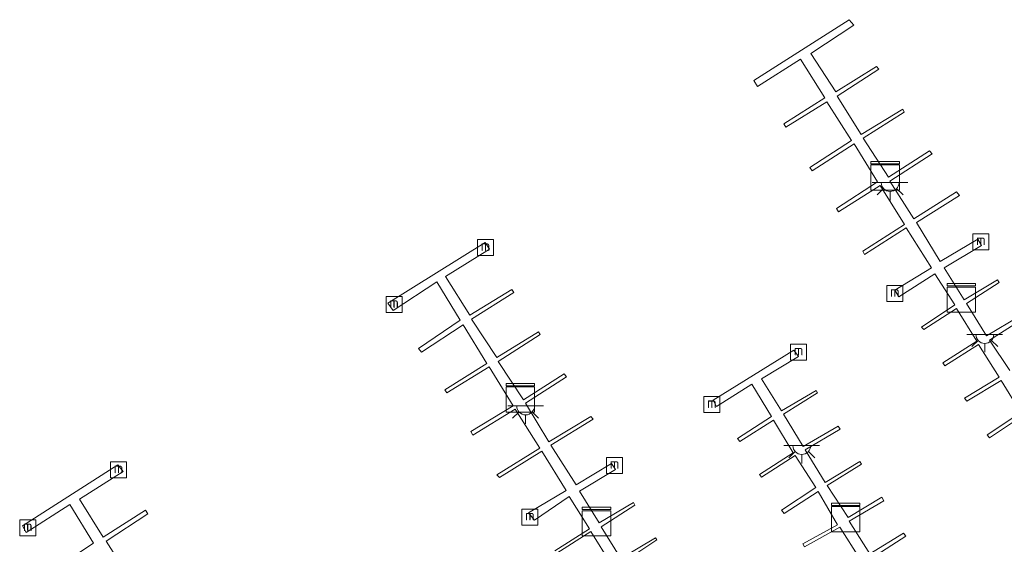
# Model space of a CAD drawing. Header units: metres. Extents: x 185049 to 189876, y 349292 to 352302.
# Tile 266 of 269: x 189297 to 189435, y 351782 to 351855. Entities that reach past the tile are written whole.
import ezdxf
from ezdxf.enums import TextEntityAlignment as Align

# ---------------------------------------------------------------- set-up
doc = ezdxf.new("R2010")
doc.units = ezdxf.units.M
for name, color, linetype, lineweight in [('B-WE-IE-MEUBILAIR_WATERWEGMEUBILAIR-S', 150, 'Continuous', 25), ('B-WE-KL-DATA-S', 90, 'Continuous', 25), ('B-WE-KL-ET_LS_OV_LICHTPUNT-S', 190, 'Continuous', 25), ('B-WE-KW-KUNSTWERK_STEIGER-GV', 170, 'Continuous', 18)]:
    doc.layers.add(name, color=color, linetype=linetype, lineweight=lineweight)
doc.styles.add('NLCS-ISO', font='NLCS-ISO.ttf')

# ---------------------------------------------------------------- blocks, each defined once
blk = doc.blocks.new('SIE-WATER_MEERPAAL-SO')
at = {"color": 0, "linetype": 'ByBlock', "lineweight": 18}
blk.add_lwpolyline([(-1.12, -1.12), (1.12, -1.12), (1.12, 1.12), (-1.12, 1.12)], close=True, dxfattribs=at)
at = {"color": 0, "linetype": 'ByBlock', "lineweight": 18, "style": 'NLCS-ISO'}
blk.add_text('m', height=1.5, dxfattribs=at).set_placement((0, 0.28), align=Align.MIDDLE_CENTER)
blk = doc.blocks.new('SKL-DATA_KAST-SO')
at = {"color": 0, "linetype": 'ByBlock', "lineweight": 18}
for points in [[(-2, 2), (2, 2), (2, 1.68), (-2, 1.68)], [(-2, 1.52), (2, 1.52), (2, -2), (-2, -2)]]:
    blk.add_lwpolyline(points, close=True, dxfattribs=at)
blk = doc.blocks.new('SKL-ET_OV_LICHTPUNT-SO')
at = {"color": 0, "linetype": 'ByBlock', "lineweight": 18}
for points in [[(-1.25, 0), (-2.5, 0)], [(1.25, 0), (2.5, 0)], [(-0.92, -0.85), (-1.83, -1.7)], [(0, -1.25), (0, -2.5)], [(0.92, -0.85), (1.83, -1.7)]]:
    blk.add_lwpolyline(points, dxfattribs=at)
blk.add_lwpolyline([(0, 0), (1.25, 0, -1), (-1.25, 0)], format="xyb", close=True, dxfattribs=at)

msp = doc.modelspace()

# ---------------------------------------------------------------- linework, layer by layer
at = {"layer": 'B-WE-KW-KUNSTWERK_STEIGER-GV'}
for points in [[(189437.69, 351799.703, 21.487), (189433.046, 351796.623, 21.487), (189432.725, 351797.03, 21.487), (189437.478, 351800.139, 21.487), (189434.688, 351804.646, 21.487), (189429.885, 351801.724, 21.487), (189429.582, 351802.161, 21.487), (189434.415, 351805.117, 21.487), (189431.503, 351809.699, 21.487), (189426.823, 351806.705, 21.487), (189426.508, 351807.11, 21.487), (189431.269, 351810.145, 21.487), (189428.44, 351814.751, 21.487), (189423.843, 351811.769, 21.487), (189423.547, 351812.126, 21.487), (189428.201, 351815.227, 21.487), (189425.421, 351819.587, 21.487), (189420.373, 351816.381, 21.487), (189419.792, 351817.323, 21.487), (189424.956, 351820.452, 21.487), (189421.401, 351826.018, 21.487), (189415.56, 351822.318, 21.487), (189415.303, 351822.776, 21.487), (189421.173, 351826.518, 21.487), (189417.738, 351831.97, 21.487), (189411.89, 351828.283, 21.487), (189411.628, 351828.731, 21.487), (189417.365, 351832.469, 21.487), (189414.079, 351837.822, 21.487), (189408.223, 351834.041, 21.487), (189407.867, 351834.471, 21.487), (189413.725, 351838.29, 21.487), (189410.276, 351843.715, 21.487), (189404.529, 351840.148, 21.487), (189404.228, 351840.629, 21.487), (189409.986, 351844.258, 21.487), (189406.554, 351849.695, 21.487), (189400.545, 351845.856, 21.487), (189400.043, 351846.709, 21.487), (189413.374, 351855.208, 21.487), (189414.033, 351854.42, 21.487), (189408.014, 351850.455, 21.487), (189411.548, 351845.085, 21.487), (189417.238, 351848.664, 21.487), (189417.536, 351848.263, 21.487), (189411.716, 351844.477, 21.487), (189415.061, 351839.097, 21.487), (189420.897, 351842.673, 21.485), (189421.099, 351842.243, 21.487), (189415.34, 351838.596, 21.487), (189418.903, 351833.115, 21.487), (189424.659, 351836.837, 21.487), (189425.026, 351836.389, 21.487), (189419.107, 351832.571, 21.487), (189422.473, 351827.309, 21.487), (189428.427, 351831.091, 21.487), (189428.845, 351830.554, 21.487), (189422.836, 351826.772, 21.487), (189426.165, 351821.316, 21.485), (189431.435, 351824.447, 21.487), (189431.958, 351823.572, 21.487), (189426.694, 351820.434, 21.487), (189429.515, 351815.922, 21.485), (189434.196, 351818.761, 21.487), (189434.42, 351818.351, 21.487), (189429.825, 351815.409, 21.485), (189432.667, 351810.884, 21.485), (189437.345, 351813.717, 21.487)], [(189372.126, 351780.786, 21.541), (189376.995, 351783.863, 21.541), (189374.159, 351788.366, 21.541), (189369.277, 351785.072, 21.541), (189368.456, 351786.091, 21.541), (189373.706, 351789.217, 21.541), (189370.311, 351794.749, 21.541), (189364.403, 351791.046, 21.541), (189364.015, 351791.433, 21.541), (189370.029, 351795.168, 21.541), (189366.587, 351800.625, 21.541), (189360.657, 351797, 21.541), (189360.35, 351797.48, 21.541), (189366.28, 351801.087, 21.541), (189362.925, 351806.545, 21.541), (189356.981, 351802.921, 21.541), (189356.711, 351803.347, 21.541), (189362.583, 351807.029, 21.541), (189359.296, 351812.442, 21.541), (189353.459, 351808.602, 21.541), (189353.048, 351809.135, 21.541), (189358.875, 351813.09, 21.541), (189355.607, 351818.446, 21.541), (189349.468, 351814.464, 21.541), (189348.729, 351815.465, 21.541), (189362.377, 351823.965, 21.541), (189362.998, 351823.025, 21.541), (189356.806, 351819.217, 21.541), (189360.24, 351813.801, 21.541), (189366.106, 351817.385, 21.541), (189366.372, 351816.964, 21.541), (189360.477, 351813.219, 21.541), (189363.993, 351807.869, 21.541), (189369.845, 351811.478, 21.541), (189370.067, 351811.089, 21.541), (189364.201, 351807.312, 21.541), (189367.74, 351801.947, 21.541), (189373.445, 351805.565, 21.541), (189373.784, 351805.157, 21.541), (189368.02, 351801.467, 21.541), (189371.318, 351796.024, 21.541), (189377.204, 351799.595, 21.541), (189377.527, 351799.204, 21.541), (189371.591, 351795.572, 21.541), (189375.108, 351790.021, 21.541), (189380.098, 351792.99, 21.541), (189380.661, 351792.154, 21.541), (189375.603, 351789.137, 21.541), (189378.358, 351784.686, 21.541), (189383.159, 351787.559, 21.541), (189383.37, 351787.17, 21.541), (189378.623, 351784.15, 21.541), (189381.384, 351779.678, 21.541), (189386.256, 351782.601, 21.541), (189386.426, 351782.295, 21.541), (189381.669, 351779.142, 21.541)], [(189437.67, 351813.218, 21.487), (189433.079, 351810.304, 21.485), (189435.926, 351806.034, 21.487)], [(189414.919, 351779.59, 21.541), (189412.088, 351784.091, 21.541), (189407.14, 351781.322, 21.541), (189406.918, 351781.733, 21.541), (189411.756, 351784.418, 21.541), (189409.043, 351789.078, 21.541), (189404.279, 351785.993, 21.541), (189403.923, 351786.456, 21.541), (189408.708, 351789.62, 21.541), (189405.812, 351794.147, 21.541), (189401.115, 351791.069, 21.541), (189400.816, 351791.474, 21.541), (189405.549, 351794.513, 21.541), (189402.808, 351799.079, 21.541), (189398.073, 351796.069, 21.541), (189397.743, 351796.531, 21.541), (189402.485, 351799.571, 21.541), (189399.752, 351804.138, 21.541), (189394.785, 351800.982, 21.541), (189394.334, 351801.868, 21.541), (189405.657, 351808.868, 21.541), (189406.285, 351808.025, 21.541), (189401.123, 351804.883, 21.541), (189403.905, 351800.379, 21.541), (189408.747, 351803.249, 21.541), (189408.953, 351802.902, 21.541), (189404.176, 351799.908, 21.541), (189406.952, 351795.382, 21.541), (189411.869, 351798.259, 21.541), (189412.119, 351797.829, 21.541), (189407.232, 351794.919, 21.541), (189410.017, 351790.364, 21.541), (189414.883, 351793.292, 21.541), (189415.142, 351792.895, 21.541), (189410.299, 351789.937, 21.541), (189413.277, 351785.421, 21.541), (189417.953, 351788.269, 21.541), (189418.247, 351787.756, 21.541), (189413.403, 351784.908, 21.541), (189416.282, 351780.352, 21.541), (189421.019, 351783.247, 21.541), (189421.326, 351782.819, 21.541), (189416.622, 351779.802, 21.541)], [(189301.741, 351778.043, 21.541), (189307.462, 351781.839, 21.541), (189304.149, 351787.243, 21.541), (189298.056, 351783.328, 21.541), (189297.507, 351784.266, 21.541), (189310.894, 351792.84, 21.541), (189311.607, 351791.893, 21.541), (189305.507, 351788.007, 21.541), (189308.805, 351782.703, 21.541), (189314.754, 351786.488, 21.541), (189315.095, 351785.966, 21.541), (189309.256, 351782.127, 21.541), (189312.669, 351776.752, 21.541)], [(189380.053, 351778.89, 21.541), (189377.186, 351783.46, 21.541), (189372.407, 351780.459, 21.541)]]:
    msp.add_polyline3d(points, dxfattribs=at)

# ---------------------------------------------------------------- block references
at = {"layer": 'B-WE-IE-MEUBILAIR_WATERWEGMEUBILAIR-S'}
for p in [(189362.406, 351823.266, 26.408), (189431.857, 351824.092, 25.862), (189419.789, 351816.838, 25.862), (189349.598, 351815.28, 26.408), (189406.309, 351808.621, 23.669), (189394.156, 351801.254, 23.669), (189380.514, 351792.741, 26.063), (189310.973, 351792.114, 26.204), (189368.651, 351785.493, 26.063), (189298.251, 351784.004, 26.249)]:
    msp.add_blockref('SIE-WATER_MEERPAAL-SO', p, dxfattribs=at)
at = {"layer": 'B-WE-KL-DATA-S'}
for p in [(189418.435, 351833.332, 21.563), (189429.118, 351816.214, 21.521), (189367.304, 351802.216, 21.56), (189377.966, 351784.872, 21.56), (189412.896, 351785.441, 21.572)]:
    msp.add_blockref('SKL-DATA_KAST-SO', p, dxfattribs=at)
at = {"layer": 'B-WE-KL-ET_LS_OV_LICHTPUNT-S'}
for p in [(189419.129, 351832.379, 21.497), (189432.405, 351811.089, 21.482), (189368.04, 351801.074, 21.572), (189406.751, 351795.519, 21.572)]:
    msp.add_blockref('SKL-ET_OV_LICHTPUNT-SO', p, dxfattribs=at)

doc.saveas('drawing.dxf')
